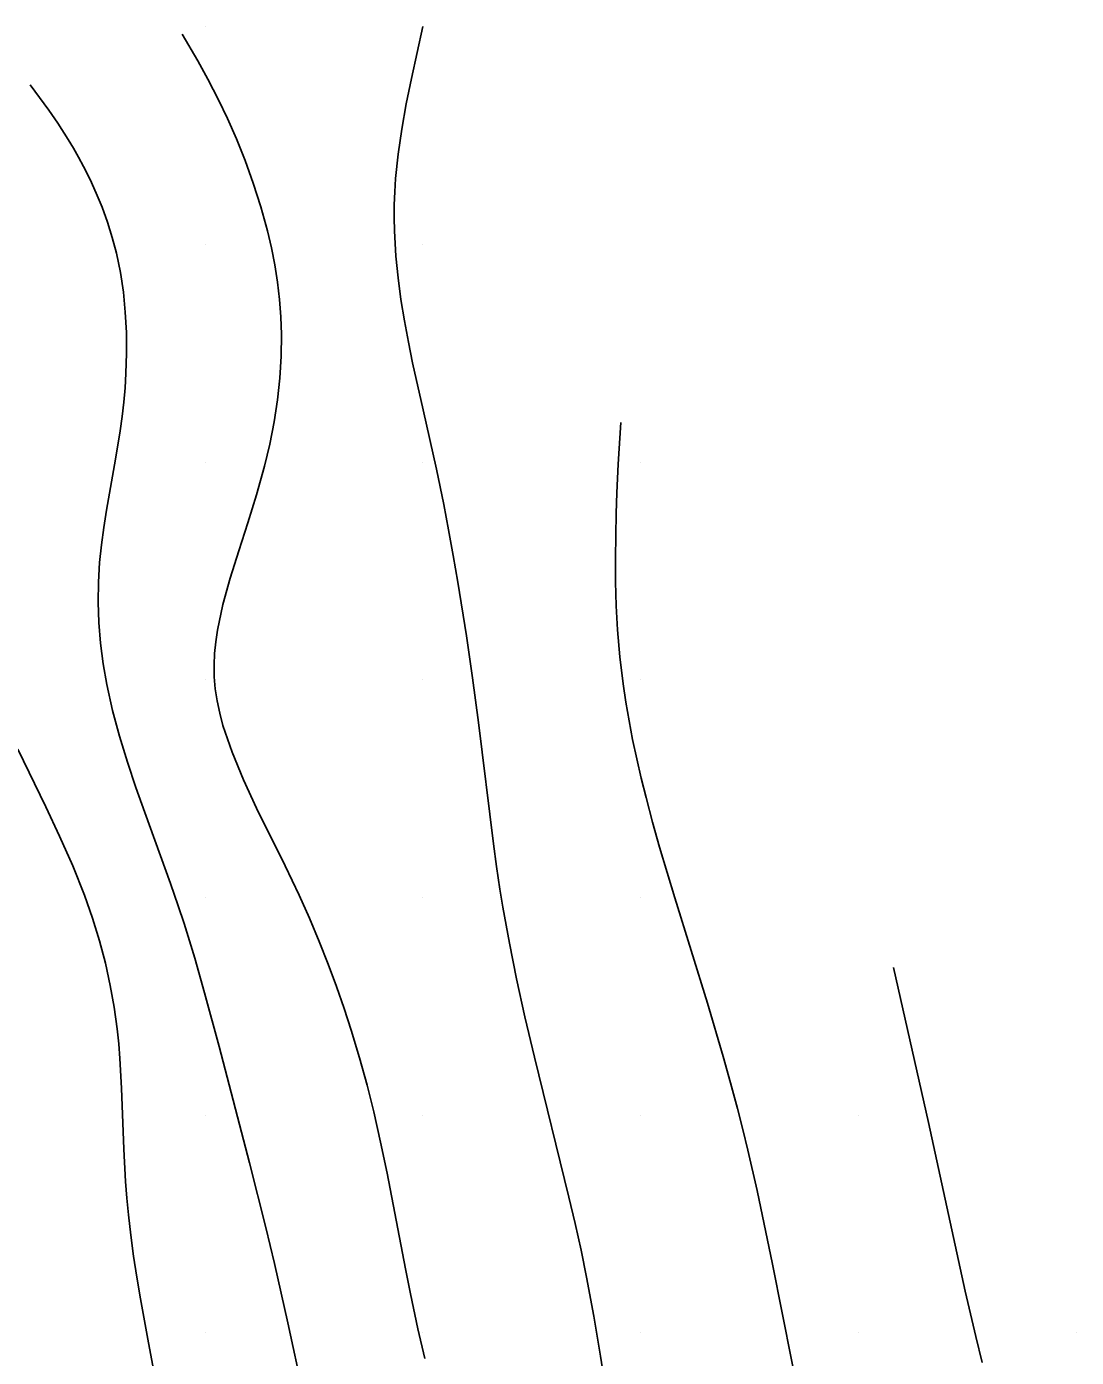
# Model space of a CAD drawing. Extents: x 2602990 to 2605851, y 618069 to 619180.
# Drawn here: x 2604065.9 to 2604090, y 618849.44 to 618880 of the extents above; entities that cross this region are included whole.
import ezdxf

# ---------------------------------------------------------------- set-up
doc = ezdxf.new("R2010")
doc.units = 0
for name, color, linetype in [('Default', 7, 'Continuous'), ('DTM Contours Minor', 7, 'Continuous'), ('Exist DTM Scan Elevation Point', 7, 'Continuous')]:
    doc.layers.add(name, color=color, linetype=linetype)

# ---------------------------------------------------------------- blocks, each defined once
blk = doc.blocks.new('POINT_DISPLAY')
at = {"layer": 'Default'}
blk.add_line((0, 0), (0, 0), dxfattribs=at)

msp = doc.modelspace()

# ---------------------------------------------------------------- linework, layer by layer
at = {"layer": 'DTM Contours Minor'}
for points in [[(2604069.477, 618879.826), (2604069.836, 618879.212), (2604070.067, 618878.791), (2604070.31, 618878.318), (2604070.513, 618877.889), (2604070.718, 618877.424), (2604070.918, 618876.927), (2604071.107, 618876.405), (2604071.281, 618875.864), (2604071.434, 618875.308), (2604071.524, 618874.921), (2604071.6, 618874.529), (2604071.663, 618874.134), (2604071.709, 618873.735), (2604071.741, 618873.333), (2604071.755, 618872.927), (2604071.749, 618872.43), (2604071.719, 618871.929), (2604071.664, 618871.425), (2604071.586, 618870.919), (2604071.487, 618870.412), (2604071.366, 618869.905), (2604071.182, 618869.25), (2604070.979, 618868.6), (2604070.772, 618867.96), (2604070.578, 618867.333), (2604070.41, 618866.724), (2604070.285, 618866.137), (2604070.244, 618865.867), (2604070.218, 618865.602), (2604070.206, 618865.34), (2604070.211, 618865.066), (2604070.234, 618864.792), (2604070.276, 618864.514), (2604070.335, 618864.232), (2604070.411, 618863.945), (2604070.62, 618863.334), (2604070.882, 618862.701), (2604071.184, 618862.052), (2604071.837, 618860.723), (2604072.157, 618860.054), (2604072.396, 618859.521), (2604072.619, 618858.991), (2604072.826, 618858.468), (2604073.018, 618857.952), (2604073.194, 618857.447), (2604073.355, 618856.953), (2604073.547, 618856.314), (2604073.718, 618855.69), (2604073.871, 618855.076), (2604074.029, 618854.378), (2604074.176, 618853.665), (2604074.598, 618851.47), (2604074.713, 618850.897), (2604074.886, 618850.093), (2604075.047, 618849.409)], [(2604075, 618880), (2604074.738, 618878.812), (2604074.619, 618878.223), (2604074.515, 618877.642), (2604074.432, 618877.069), (2604074.374, 618876.508), (2604074.355, 618876.205), (2604074.344, 618875.904), (2604074.341, 618875.607), (2604074.347, 618875.313), (2604074.36, 618875.02), (2604074.38, 618874.729), (2604074.429, 618874.23), (2604074.496, 618873.735), (2604074.576, 618873.243), (2604074.666, 618872.756), (2604074.765, 618872.275), (2604075.004, 618871.199), (2604075.31, 618869.839), (2604075.477, 618869.026), (2604075.588, 618868.446), (2604075.697, 618867.85), (2604075.802, 618867.242), (2604076, 618866.007), (2604076.141, 618865.045), (2604076.279, 618864.018), (2604076.621, 618861.231), (2604076.692, 618860.709), (2604076.769, 618860.19), (2604076.836, 618859.775), (2604076.985, 618858.95), (2604077.151, 618858.127), (2604077.343, 618857.255), (2604077.561, 618856.327), (2604078.353, 618853.119), (2604078.496, 618852.511), (2604078.632, 618851.898), (2604078.759, 618851.28), (2604078.926, 618850.385), (2604079.079, 618849.467), (2604079.309, 618848.012)], [(2604065.988, 618878.663), (2604066.412, 618878.081), (2604066.618, 618877.781), (2604066.86, 618877.404), (2604066.979, 618877.207), (2604067.096, 618877.002), (2604067.21, 618876.79), (2604067.36, 618876.491), (2604067.503, 618876.177), (2604067.638, 618875.851), (2604067.761, 618875.511), (2604067.871, 618875.159), (2604067.966, 618874.795), (2604068.056, 618874.354), (2604068.124, 618873.901), (2604068.169, 618873.439), (2604068.194, 618872.971), (2604068.198, 618872.5), (2604068.183, 618872.03), (2604068.162, 618871.7), (2604068.132, 618871.371), (2604068.095, 618871.043), (2604068.051, 618870.717), (2604067.947, 618870.065), (2604067.738, 618868.892), (2604067.674, 618868.496), (2604067.62, 618868.096), (2604067.579, 618867.692), (2604067.552, 618867.238), (2604067.547, 618866.778), (2604067.563, 618866.313), (2604067.6, 618865.842), (2604067.66, 618865.367), (2604067.742, 618864.889), (2604067.875, 618864.296), (2604068.035, 618863.701), (2604068.217, 618863.109), (2604068.414, 618862.524), (2604068.618, 618861.947), (2604069.208, 618860.322), (2604069.386, 618859.803), (2604069.517, 618859.404), (2604069.761, 618858.607), (2604069.99, 618857.806), (2604070.323, 618856.578), (2604071.022, 618853.906), (2604071.396, 618852.421), (2604071.593, 618851.589), (2604071.896, 618850.232), (2604072.247, 618848.639)], [(2604079.545, 618870.909), (2604079.484, 618869.948), (2604079.454, 618869.294), (2604079.437, 618868.818), (2604079.425, 618868.314), (2604079.42, 618867.789), (2604079.424, 618867.248), (2604079.44, 618866.697), (2604079.47, 618866.144), (2604079.522, 618865.527), (2604079.595, 618864.909), (2604079.658, 618864.484), (2604079.731, 618864.056), (2604079.815, 618863.623), (2604079.908, 618863.185), (2604080.011, 618862.741), (2604080.123, 618862.291), (2604080.272, 618861.729), (2604080.433, 618861.157), (2604080.781, 618859.991), (2604081.529, 618857.572), (2604081.894, 618856.348), (2604082.064, 618855.745), (2604082.224, 618855.151), (2604082.346, 618854.668), (2604082.461, 618854.193), (2604082.67, 618853.265), (2604083.022, 618851.578), (2604083.692, 618848.226)], [(2604065.701, 618863.403), (2604066.341, 618862.078), (2604066.66, 618861.403), (2604066.962, 618860.726), (2604067.235, 618860.051), (2604067.419, 618859.525), (2604067.579, 618859.004), (2604067.714, 618858.488), (2604067.825, 618857.979), (2604067.915, 618857.477), (2604067.982, 618856.985), (2604068.019, 618856.639), (2604068.046, 618856.297), (2604068.083, 618855.622), (2604068.136, 618854.217), (2604068.177, 618853.472), (2604068.205, 618853.094), (2604068.24, 618852.711), (2604068.294, 618852.241), (2604068.358, 618851.763), (2604068.432, 618851.276), (2604068.514, 618850.782), (2604068.699, 618849.771), (2604068.827, 618849.121)], [(2604085.806, 618858.387), (2604086.602, 618854.832), (2604087.451, 618850.954), (2604087.692, 618849.918), (2604087.841, 618849.317)]]:
    msp.add_lwpolyline(points, dxfattribs=at)

# ---------------------------------------------------------------- block references
at = {"layer": 'Exist DTM Scan Elevation Point', "xscale": 1.3123333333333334, "yscale": 1.3123333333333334}
for p in [(2604070, 618880), (2604075, 618880), (2604070, 618875), (2604075, 618875), (2604070, 618870), (2604075, 618870), (2604080, 618870), (2604070, 618865), (2604075, 618865), (2604080, 618865), (2604070, 618860), (2604075, 618860), (2604080, 618860), (2604070, 618855), (2604075, 618855), (2604080, 618855), (2604085, 618855), (2604070, 618850), (2604075, 618850), (2604080, 618850), (2604085, 618850), (2604090, 618850)]:
    msp.add_blockref('POINT_DISPLAY', p, dxfattribs=at)

doc.saveas('drawing.dxf')
